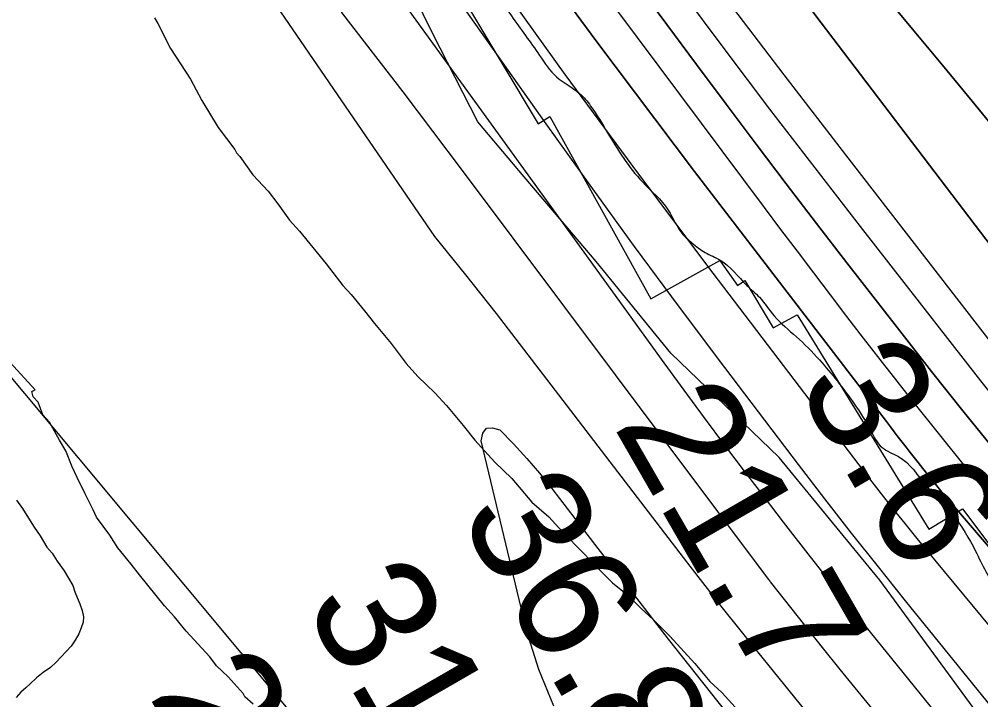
# Model space of a CAD drawing. Extents: x 3297753 to 3335611, y 652252 to 677623.
# Drawn here: x 3308869 to 3309406, y 670586 to 670966 of the extents above; entities that cross this region are included whole.
import ezdxf

# ---------------------------------------------------------------- set-up
doc = ezdxf.new("R2010")
doc.units = 0
for name, color, linetype in [('V-RIVR-EDGE', 7, 'Continuous'), ('V-RIVR-RANG', 7, 'Continuous'), ('V-RRAP-FSHR', 7, 'Continuous'), ('V-RRAP-RVMT', 7, 'Continuous'), ('V-SITE-VEGE', 7, 'Continuous'), ('V-TOPO-DPTH', 7, 'Continuous'), ('V-TOPO-MAJR', 7, 'Continuous'), ('V-TOPO-MINR', 7, 'Continuous'), ('V-TOPO-SHOR', 7, 'Continuous'), ('V-TOPO-WATR', 7, 'Continuous')]:
    doc.layers.add(name, color=color, linetype=linetype)

msp = doc.modelspace()

# ---------------------------------------------------------------- linework, layer by layer
at = {"layer": 'V-RIVR-EDGE'}
msp.add_spline([(3307850.62, 675821), (3307850.75, 675819.26), (3307852.36, 675798.53), (3307852.34, 675791.07), (3307856.9, 675791.47), (3307860.2, 675784), (3307858.08, 675766.6), (3307858.03, 675745.87), (3307859.68, 675743.8), (3307863.41, 675742.96), (3307863.4, 675739.64), (3307862.94, 675720.99), (3307866.19, 675694.04), (3307864.47, 675668.35), (3307864.85, 675653.43), (3307866.04, 675632.29), (3307865.98, 675608.25), (3307860.93, 675578), (3307855.03, 675536.15), (3307852.01, 675490.98), (3307848.61, 675457.42), (3307845.62, 675420.95), (3307843.09, 675401.89), (3307841.81, 675387.8), (3307842.17, 675364.59), (3307841.69, 675337.23), (3307844.13, 675320.65), (3307845.74, 675299.92), (3307848.96, 675263.02), (3307851.37, 675230.27), (3307851.72, 675204.99), (3307854.14, 675179.28), (3307856.98, 675153.99), (3307856.53, 675138.24), (3307855.69, 675135.76), (3307856.07, 675118.35), (3307855.63, 675111.72), (3307854.35, 675095.97), (3307852.65, 675077.74), (3307852.18, 675054.11), (3307855.44, 675031.72), (3307862.38, 674991.5), (3307864.8, 674962.48), (3307868.44, 674926), (3307870.05, 674906.1), (3307872.46, 674875.01), (3307874.08, 674859.25), (3307876.52, 674843.5), (3307878.94, 674816.13), (3307882.53, 674757.68), (3307886.15, 674712.5), (3307885.71, 674704.21), (3307884.45, 674697.99), (3307884.44, 674691.78), (3307887.31, 674680.16), (3307887.28, 674668.97), (3307887.26, 674658.2), (3307885.58, 674651.15), (3307881.01, 674644.12), (3307881, 674639.97), (3307886.35, 674626.28), (3307890.03, 674605.55), (3307895.77, 674578.59), (3307899.43, 674550.81), (3307909.27, 674510.58), (3307914.59, 674481.97), (3307918.25, 674453.78), (3307918.22, 674440.51), (3307919.86, 674433.88), (3307927.3, 674423.08), (3307927.28, 674417.7), (3307927.25, 674404.02), (3307928.48, 674400.28), (3307931.78, 674393.23), (3307935.06, 674376.64), (3307944.54, 674357.55), (3307954.85, 674337.22), (3307963.92, 674316.06), (3307975.42, 674271.68), (3307986.49, 674225.23), (3308000.06, 674178.77), (3308007.44, 674148.91), (3308015.22, 674108.27), (3308020.53, 674078.42), (3308024.25, 674072.19), (3308025.04, 674059.34), (3308025.41, 674039.44), (3308027.79, 673997.16), (3308030.63, 673971.46), (3308027.69, 673955.3), (3308027.24, 673943.28), (3308027.64, 673935.82), (3308029.69, 673925.45), (3308035.46, 673911.76), (3308035.42, 673899.32), (3308034.12, 673873.21), (3308036.13, 673851.24), (3308038.54, 673818.91), (3308040.98, 673799), (3308046.76, 673788.21), (3308050.46, 673778.26), (3308048.79, 673772.46), (3308048.76, 673761.27), (3308053.68, 673740.53), (3308060.66, 673711.09), (3308069.7, 673678.73), (3308069.66, 673665.06), (3308067.15, 673653.46), (3308067.55, 673650.14), (3308072.94, 673649.3), (3308077.91, 673648.87), (3308079.98, 673646.38), (3308086.52, 673608.64), (3308091.84, 673582.1), (3308104.58, 673536.48), (3308114.83, 673495), (3308121.38, 673461), (3308123.83, 673446.07), (3308127.95, 673436.12), (3308140.31, 673406.24), (3308148.95, 673377.21), (3308153.04, 673357.72), (3308158.34, 673321.23), (3308169, 673273.12), (3308189.1, 673188.1), (3308196.88, 673150.37), (3308207.96, 673103.92), (3308212.04, 673079.45), (3308214.06, 673059.97), (3308216.51, 673045.04), (3308218.98, 673035.91), (3308226, 673025.53), (3308228.46, 673015.99), (3308228.43, 673002.32), (3308230.49, 672996.92), (3308235.04, 672992.77), (3308235.02, 672984.48), (3308237.47, 672972.87), (3308241.99, 672953.37), (3308247.32, 672933.05), (3308253.9, 672910.65), (3308257.61, 672901.53), (3308263.8, 672890.32), (3308276.17, 672865), (3308277.39, 672856.3), (3308278.62, 672850.08), (3308283.16, 672844.26), (3308286.05, 672839.7), (3308286.04, 672832.24), (3308285.59, 672818.97), (3308288.47, 672812.33), (3308293.83, 672800.3), (3308303.72, 672777.89), (3308309.9, 672762.54), (3308316.07, 672743.05), (3308316.44, 672725.64), (3308318.1, 672723.15), (3308323.06, 672717.33), (3308327.59, 672706.13), (3308331.69, 672690.37), (3308330.84, 672679.6), (3308330.4, 672672.14), (3308332.46, 672667.16), (3308337.42, 672658.44), (3308343.59, 672642.67), (3308347.7, 672625.26), (3308355.91, 672595.39), (3308355.89, 672584.62), (3308357.53, 672579.64), (3308362.07, 672570.92), (3308366.61, 672563.45), (3308376.07, 672534), (3308399.56, 672478.4), (3308411.51, 672452.67), (3308418.52, 672435.25), (3308421.79, 672418.66), (3308423.01, 672409.95), (3308425.49, 672403.73), (3308428.79, 672397.5), (3308430.01, 672387.55), (3308434.95, 672375.52), (3308444.41, 672344.83), (3308450.58, 672326.99), (3308456.78, 672320.76), (3308459.66, 672312.87), (3308465.4, 672287.99), (3308467.43, 672268.09), (3308473.18, 672249.01), (3308476.05, 672236.57), (3308485.95, 672214.16), (3308490.05, 672198.81), (3308495.86, 672201.7), (3308496.67, 672193), (3308499.08, 672161.9), (3308505.23, 672134.53), (3308513.87, 672107.57), (3308522.52, 672084.75), (3308527.9, 672082.25), (3308536.2, 672087.2), (3308540.76, 672086.78), (3308539.51, 672083.88), (3308535.76, 672077.67), (3308534.91, 672067.73), (3308534.47, 672059.44), (3308531.96, 672050.74), (3308533.2, 672047.42), (3308536.91, 672037.88), (3308550.93, 672008.42), (3308564.93, 671974.39), (3308569.87, 671959.46), (3308576.49, 671954.88), (3308585.14, 671932.48), (3308595.86, 671910.49), (3308604.94, 671895.13), (3308605.76, 671888.49), (3308607.82, 671885.17), (3308610.71, 671881.02), (3308616.47, 671862.77), (3308627.6, 671838.7), (3308640.39, 671816.29), (3308660.99, 671765.26), (3308672.95, 671740.77), (3308685.32, 671715.46), (3308698.53, 671692.21), (3308700.17, 671685.58), (3308711.29, 671658.19), (3308728.21, 671627.9), (3308743.07, 671602.99), (3308758.34, 671575.6), (3308771.97, 671554.84), (3308775.27, 671548.61), (3308783.11, 671536.16), (3308790.54, 671522.88), (3308793.43, 671519.55), (3308797.16, 671517.06), (3308801.29, 671511.24), (3308803.76, 671502.95), (3308810.8, 671502.1), (3308815.77, 671499.19), (3308833.53, 671474.28), (3308845.09, 671458.5), (3308857.08, 671443.55), (3308870.72, 671429.01), (3308882.71, 671418.61), (3308908.77, 671397), (3308930.27, 671375.39), (3308944.33, 671361.26), (3308952.58, 671346.74), (3308960.43, 671336.77), (3308966.22, 671331.78), (3308972.85, 671328.86), (3308985.64, 671307.28), (3309001.75, 671282.37), (3309010.84, 671271.57), (3309010.83, 671268.25), (3309008.34, 671266.19), (3309011.64, 671262.03), (3309018.66, 671250.83), (3309024.85, 671237.13), (3309035.15, 671212.24), (3309059.5, 671169.07), (3309066.5, 671150.82), (3309067.71, 671140.45), (3309071.85, 671135.88), (3309077.22, 671128.41), (3309078.45, 671123.02), (3309078.43, 671117.63), (3309082.15, 671111.4), (3309089.15, 671092.73), (3309098.63, 671073.23), (3309111.41, 671045.01), (3309116.36, 671032.15), (3309123.35, 671011), (3309128.7, 670995.65), (3309133.23, 670984.86), (3309143.97, 670967.42), (3309159.66, 670945.42), (3309169.17, 670933.37), (3309181.99, 670924.22), (3309188.19, 670917.16), (3309197.69, 670902.22), (3309217.1, 670874.81), (3309231.57, 670859.03), (3309239.82, 670845.33), (3309244.79, 670840.76), (3309252.23, 670835.35), (3309260.51, 670831.18), (3309275.4, 670817.06), (3309282.43, 670810.41), (3309290.69, 670800.02), (3309303.1, 670788.39), (3309315.92, 670775.51), (3309335.34, 670751), (3309344.42, 670736.47), (3309351.03, 670726.51), (3309360.13, 670721.51), (3309375.84, 670704.9), (3309390.72, 670688.69), (3309403.11, 670668.77), (3309415.49, 670646.77), (3309426.65, 670635.14), (3309442.78, 670618.52), (3309454.34, 670603.15), (3309462.18, 670588.63), (3309470.85, 670575.34), (3309476.63, 670563.31), (3309487.39, 670558.31), (3309488.62, 670554.57), (3309489.44, 670550.84), (3309494.82, 670544.2), (3309506.81, 670533.39), (3309523.77, 670518.84), (3309529.95, 670505.98), (3309538.6, 670484.82), (3309549.72, 670453.7), (3309551.35, 670440.85), (3309555.47, 670430.89), (3309568.67, 670408.89), (3309577.35, 670396.02), (3309581.47, 670386.48), (3309581.46, 670383.16), (3309578.55, 670379.85), (3309576.88, 670374.88), (3309582.24, 670364.09), (3309594.61, 670336.71), (3309604.49, 670308.91), (3309606.94, 670296.06), (3309614.38, 670284.85), (3309627.18, 670266.99), (3309635.46, 670261.59), (3309639.18, 670259.92), (3309638.74, 670249.97), (3309639.54, 670236.29), (3309641.18, 670228), (3309644.89, 670221.36), (3309656.46, 670208.06), (3309664.31, 670195.61), (3309663.46, 670188.15), (3309663.84, 670176.13), (3309667.96, 670166.17), (3309673.34, 670159.94), (3309684.07, 670142.92), (3309690.66, 670126.33), (3309700.14, 670102.68), (3309716.65, 670076.52)], degree=3, dxfattribs=at)
at = {"layer": 'V-RRAP-FSHR'}
msp.add_lwpolyline([(3309403.85, 670578.59), (3309349.68, 670652.53), (3309293.54, 670720.94), (3309232.98, 670779.2), (3309191.27, 670830.43), (3309151.05, 670877.63), (3309125.14, 670908.43), (3309099.86, 670957.89), (3309047.64, 671064.45), (3309009.56, 671150), (3308977.63, 671213.01), (3308944.15, 671273.53), (3308906.95, 671322.55), (3308835.2, 671388.92)], dxfattribs=at)
at = {"layer": 'V-RRAP-RVMT'}
for p, q in [((3309086.89, 671027.22), (3309158.91, 670907.26)), ((3309158.91, 670907.26), (3309165.48, 670911.26)), ((3309165.48, 670911.26), (3309221.86, 670809.59)), ((3309221.86, 670809.59), (3309260.37, 670830.94)), ((3309260.37, 670830.94), (3309270.19, 670816.95)), ((3309270.19, 670816.95), (3309274.21, 670819.76)), ((3309274.21, 670819.76), (3309290.14, 670793.32)), ((3309290.14, 670793.32), (3309303.54, 670800.65)), ((3309303.54, 670800.65), (3309377.15, 670680.97)), ((3309377.15, 670680.97), (3309395.91, 670692.34)), ((3309395.91, 670692.34), (3309432.22, 670643.74))]:
    msp.add_line(p, q, dxfattribs=at)
at = {"layer": 'V-SITE-VEGE'}
for points in [[(3308944.58, 670966.32), (3308946.41, 670963.31), (3308953.64, 670949.3), (3308964.66, 670932.19), (3308971.01, 670920.18), (3308980.16, 670905.11), (3308989.43, 670892.97), (3308990.33, 670890.97), (3308992.2, 670888.94), (3308999.6, 670878.83), (3309008.02, 670869.67), (3309013.59, 670862.58), (3309020.06, 670853.5), (3309025.67, 670847.39), (3309040.56, 670829.14), (3309049.84, 670817), (3309054.51, 670811.91), (3309061.96, 670802.78), (3309067.53, 670795.69), (3309076.85, 670784.53), (3309085.19, 670773.41), (3309091.73, 670766.28), (3309101.13, 670757.07), (3309107.68, 670749.95), (3309117, 670738.78), (3309123.51, 670730.68), (3309134.73, 670718.45), (3309144.13, 670709.24), (3309155.32, 670696.05), (3309164.76, 670687.82), (3309172.25, 670679.67), (3309184.45, 670667.41), (3309191, 670660.28), (3309200.4, 670651.07), (3309207.96, 670644.88), (3309216.43, 670636.69), (3309223.02, 670630.53), (3309232.42, 670621.33), (3309246.45, 670606.05), (3309254.83, 670595.91), (3309261.42, 670589.76), (3309282.01, 670567.35)], [(3308999.8, 670583.22), (3308995.08, 670587.34), (3308994.19, 670589.33), (3308985.77, 670598.5), (3308979.17, 670604.65), (3308975.47, 670609.7), (3308962.37, 670623.96), (3308955.86, 670632.06), (3308950.25, 670638.18), (3308936.3, 670655.41), (3308931.66, 670661.48), (3308924.22, 670670.6), (3308919.62, 670677.65), (3308912.22, 670687.75), (3308910.43, 670691.74), (3308905.92, 670700.74), (3308901.41, 670709.74), (3308898.72, 670715.73), (3308895.19, 670724.69), (3308891.53, 670730.72), (3308886.08, 670740.73), (3308882.33, 670744.81), (3308879.7, 670751.77), (3308876.89, 670754.83), (3308876.04, 670757.8), (3308878.03, 670758.69), (3308864, 670773.97)]]:
    msp.add_lwpolyline(points, dxfattribs=at)
at = {"layer": 'V-TOPO-DPTH'}
for points in [[(3309799.18, 670274.45), (3309449.72, 670682.27), (3309431.61, 670703.69), (3309413.69, 670725.26), (3309396.06, 670747.06), (3309378.61, 670769.02), (3309348.33, 670807.63), (3309331.24, 670829.57), (3309314.25, 670851.57), (3309297.39, 670873.68), (3309280.63, 670895.86), (3309263.96, 670918.11), (3309247.33, 670940.39), (3309230.76, 670962.71), (3309214.22, 670985.06), (3309159.52, 671059.17), (3309116.32, 671119.05), (3309074, 671179.53), (3309033, 671240.91), (3308992.88, 671302.89), (3308891.59, 671463.15), (3308873.37, 671492.93), (3308855.74, 671523.04)], [(3309799.18, 670274.45), (3309449.72, 670682.27), (3309431.61, 670703.69), (3309413.69, 670725.26), (3309396.06, 670747.06), (3309378.61, 670769.02), (3309348.33, 670807.63), (3309331.24, 670829.57), (3309314.25, 670851.57), (3309297.39, 670873.68), (3309280.63, 670895.86), (3309263.96, 670918.11), (3309247.33, 670940.39), (3309230.76, 670962.71), (3309214.22, 670985.06), (3309159.52, 671059.17), (3309116.32, 671119.05), (3309074, 671179.53), (3309033, 671240.91), (3308992.88, 671302.89), (3308891.59, 671463.15), (3308873.37, 671492.93), (3308855.74, 671523.04)], [(3309735.62, 670525.21), (3309539.68, 670751.95), (3309526.44, 670767.4), (3309513.3, 670782.92), (3309500.28, 670798.56), (3309487.36, 670814.28), (3309417.74, 670899.68), (3309401.23, 670919.86), (3309384.66, 670940), (3309368, 670960.06), (3309351.3, 670980.09), (3309334.66, 671000.16), (3309318.17, 671020.36), (3309301.9, 671040.74), (3309285.77, 671061.23), (3309239.86, 671120.24), (3309201.37, 671170.68), (3309163.52, 671221.58), (3309126.62, 671273.17), (3309090.35, 671325.23), (3308956.45, 671521.35)], [(3308956.45, 671521.35), (3309090.35, 671325.23), (3309126.62, 671273.17), (3309163.52, 671221.58), (3309201.37, 671170.68), (3309239.86, 671120.24), (3309285.77, 671061.23), (3309301.9, 671040.74), (3309318.17, 671020.36), (3309334.66, 671000.16), (3309351.3, 670980.09), (3309368, 670960.06), (3309384.66, 670940), (3309401.23, 670919.86), (3309417.74, 670899.68), (3309487.36, 670814.28), (3309500.28, 670798.56), (3309513.3, 670782.92), (3309526.44, 670767.4), (3309539.68, 670751.95), (3309735.62, 670525.21)], [(3308808.37, 671443.82), (3308881.25, 671323.28), (3308917.96, 671263.99), (3308955.5, 671205.26), (3308994.3, 671147.34), (3309033.93, 671089.97), (3309065.76, 671044.92), (3309090.11, 671010.49), (3309114.47, 670976.06), (3309138.85, 670941.65), (3309163.23, 670907.24), (3309187.8, 670872.96), (3309212.58, 670838.84), (3309237.69, 670804.97), (3309263.02, 670771.26), (3309304.1, 670717.14), (3309318.82, 670697.94), (3309333.67, 670678.83), (3309348.7, 670659.87), (3309363.86, 670641.01), (3310385.38, 669382.17)], [(3308986.84, 671366.15), (3309013.69, 671324.1), (3309041.59, 671282.75), (3309070.19, 671241.84), (3309099.37, 671201.33), (3309128.61, 671160.86), (3309157.97, 671120.48), (3309187.4, 671080.15), (3309194.93, 671069.85), (3309228.37, 671024.56), (3309262.06, 670979.45), (3309296.13, 670934.63), (3309330.45, 670890), (3309432.23, 670758.77), (3309438.41, 670750.92), (3309444.65, 670743.12), (3309451, 670735.41), (3309457.41, 670727.76), (3309571.37, 670593.66), (3309635.01, 670519.15)], [(3308986.84, 671366.15), (3309013.69, 671324.1), (3309041.59, 671282.75), (3309070.19, 671241.84), (3309099.37, 671201.33), (3309128.61, 671160.86), (3309157.97, 671120.48), (3309187.4, 671080.15), (3309194.93, 671069.85), (3309228.37, 671024.56), (3309262.06, 670979.45), (3309296.13, 670934.63), (3309330.45, 670890), (3309432.23, 670758.77), (3309438.41, 670750.92), (3309444.65, 670743.12), (3309451, 670735.41), (3309457.41, 670727.76), (3309571.37, 670593.66), (3309635.01, 670519.15)], [(3310080.27, 670073.41), (3309492.08, 670741.63), (3309483.68, 670751.24), (3309475.33, 670760.9), (3309467.05, 670770.62), (3309458.82, 670780.38), (3309451.81, 670788.76), (3309447.14, 670794.38), (3309442.5, 670800.01), (3309437.89, 670805.66), (3309433.31, 670811.34), (3309428.76, 670817.05), (3309424.25, 670822.78), (3309419.77, 670828.55), (3309415.33, 670834.34), (3309316.97, 670963.52), (3309263.72, 671034.18), (3309210.94, 671105.18), (3309158.85, 671176.69), (3309107.24, 671248.55), (3309022.91, 671367.17)], [(3309022.91, 671367.17), (3309107.24, 671248.55), (3309158.85, 671176.69), (3309210.94, 671105.18), (3309263.72, 671034.18), (3309316.97, 670963.52), (3309415.33, 670834.34), (3309419.77, 670828.55), (3309424.25, 670822.78), (3309428.76, 670817.05), (3309433.31, 670811.34), (3309437.89, 670805.66), (3309442.5, 670800.01), (3309447.14, 670794.38), (3309451.81, 670788.76), (3309458.82, 670780.38), (3309467.05, 670770.62), (3309475.33, 670760.9), (3309483.68, 670751.24), (3309492.08, 670741.63), (3310080.27, 670073.41)], [(3308917.59, 671345.77), (3308929.43, 671328.31), (3309031.7, 671177.6), (3309083.8, 671102.25), (3309136.76, 671027.54), (3309191.04, 670953.76), (3309246.18, 670880.61), (3309353.37, 670741), (3309355.57, 670738.13), (3309357.78, 670735.26), (3309359.99, 670732.39), (3309362.19, 670729.52), (3309364.41, 670726.66), (3309366.63, 670723.8), (3309368.86, 670720.95), (3309371.09, 670718.11), (3309373.62, 670714.89), (3309377.16, 670710.46), (3309380.73, 670706.06), (3309384.35, 670701.71), (3309388.01, 670697.38), (3310424.81, 669487.8)], [(3310424.81, 669487.8), (3309388.01, 670697.38), (3309384.35, 670701.71), (3309380.73, 670706.06), (3309377.16, 670710.46), (3309373.62, 670714.89), (3309371.09, 670718.11), (3309368.86, 670720.95), (3309366.63, 670723.8), (3309364.41, 670726.66), (3309362.19, 670729.52), (3309359.99, 670732.39), (3309357.78, 670735.26), (3309355.57, 670738.13), (3309353.37, 670741), (3309246.18, 670880.61), (3309191.04, 670953.76), (3309136.76, 671027.54), (3309083.8, 671102.25), (3309031.7, 671177.6), (3308929.43, 671328.31), (3308917.59, 671345.77)]]:
    msp.add_lwpolyline(points, dxfattribs=at)
at = {"layer": 'V-TOPO-MAJR'}
for points in [[(3308717.96, 671402.8), (3309100.94, 670844.39), (3309118.37, 670823.02), (3309135.43, 670801.35), (3309242.36, 670661.91), (3309251.98, 670649.47), (3309261.67, 670637.08), (3309271.46, 670624.77), (3309281.32, 670612.51), (3309757.07, 670025.86)], [(3309052.97, 670540.21), (3308449.63, 671263.03)]]:
    msp.add_lwpolyline(points, dxfattribs=at)
at = {"layer": 'V-TOPO-MINR'}
for points in [[(3308859.16, 671553.64), (3308871.38, 671530.76), (3308884.22, 671508.22), (3308897.48, 671485.92), (3308976.53, 671357.03), (3309009.82, 671304.18), (3309043.93, 671251.87), (3309079.27, 671200.38), (3309115.43, 671149.44), (3309140.19, 671115.43), (3309164.63, 671081.94), (3309189.13, 671048.5), (3309213.71, 671015.13), (3309238.36, 670981.79), (3309263.17, 670948.58), (3309288.14, 670915.5), (3309313.37, 670882.61), (3309338.76, 670849.85), (3309405.95, 670763.81), (3309417.65, 670749.03), (3309429.47, 670734.37), (3309441.49, 670719.86), (3309453.64, 670705.45), (3309656.3, 670468.38)], [(3308855.74, 671523.04), (3308873.37, 671492.93), (3308891.59, 671463.15), (3308992.88, 671302.89), (3309033, 671240.91), (3309074, 671179.53), (3309116.32, 671119.05), (3309159.52, 671059.17), (3309214.22, 670985.06), (3309230.76, 670962.71), (3309247.33, 670940.39), (3309263.96, 670918.11), (3309280.63, 670895.86), (3309297.39, 670873.68), (3309314.25, 670851.57), (3309331.24, 670829.57), (3309348.33, 670807.63), (3309378.61, 670769.02), (3309396.06, 670747.06), (3309413.69, 670725.26), (3309431.61, 670703.69), (3309449.72, 670682.27), (3309799.18, 670274.45)], [(3308956.45, 671521.35), (3309090.35, 671325.23), (3309126.62, 671273.17), (3309163.52, 671221.58), (3309201.37, 671170.68), (3309239.86, 671120.24), (3309285.77, 671061.23), (3309301.9, 671040.74), (3309318.17, 671020.36), (3309334.66, 671000.16), (3309351.3, 670980.09), (3309368, 670960.06), (3309384.66, 670940), (3309401.23, 670919.86), (3309417.74, 670899.68), (3309487.36, 670814.28), (3309500.28, 670798.56), (3309513.3, 670782.92), (3309526.44, 670767.4), (3309539.68, 670751.95), (3309735.62, 670525.21)], [(3308851.7, 671486.88), (3309009.44, 671246.29), (3309056.23, 671176.37), (3309103.87, 671107.05), (3309152.79, 671038.63), (3309202.58, 670970.82), (3309285.17, 670860.47), (3309294.31, 670848.29), (3309303.48, 670836.12), (3309312.66, 670823.97), (3309321.87, 670811.84), (3309331.12, 670799.74), (3309340.41, 670787.67), (3309349.76, 670775.64), (3309359.14, 670763.64), (3309368.66, 670751.53), (3309382.95, 670733.6), (3309397.39, 670715.79), (3309412.05, 670698.16), (3309426.86, 670680.66), (3310105.48, 669889.22)], [(3308808.37, 671443.82), (3308881.25, 671323.28), (3308917.96, 671263.99), (3308955.5, 671205.26), (3308994.3, 671147.34), (3309033.93, 671089.97), (3309065.76, 671044.92), (3309090.11, 671010.49), (3309114.47, 670976.06), (3309138.85, 670941.65), (3309163.23, 670907.24), (3309187.8, 670872.96), (3309212.58, 670838.84), (3309237.69, 670804.97), (3309263.02, 670771.26), (3309304.1, 670717.14), (3309318.82, 670697.94), (3309333.67, 670678.83), (3309348.7, 670659.87), (3309363.86, 670641.01), (3310385.38, 669382.17)], [(3308728.25, 671435.31), (3309049.7, 670968.67), (3309083.27, 670925.01), (3309116.53, 670881.1), (3309287.36, 670653), (3309287.64, 670652.63), (3309288.21, 670651.89), (3309288.49, 670651.53), (3309307.58, 670627.39), (3309317.46, 670615), (3309327.4, 670602.65), (3309337.43, 670590.38), (3309347.52, 670578.16)], [(3308757.29, 671429.93), (3308898.94, 671231.74), (3308950.01, 671160.41), (3309001.18, 671089.15), (3309052.48, 671017.98), (3309103.86, 670946.87), (3309184.42, 670835.62), (3309195.59, 670820.19), (3309206.77, 670804.75), (3309217.93, 670789.32), (3309229.1, 670773.88), (3309240.32, 670758.48), (3309251.61, 670743.14), (3309263.01, 670727.87), (3309274.47, 670712.65), (3309280.92, 670704.15), (3309295.76, 670684.79), (3309310.72, 670665.53), (3309325.85, 670646.41), (3309341.11, 670627.39), (3309632, 670268.26)], [(3308858.12, 671401.45), (3308882.55, 671360.3), (3308907.62, 671319.56), (3308933.68, 671279.43), (3308960.39, 671239.72), (3308987.61, 671200.34), (3309014.85, 671160.97), (3309042.13, 671121.62), (3309069.44, 671082.3), (3309093.7, 671047.4), (3309133.53, 670990.9), (3309173.84, 670934.77), (3309214.9, 670879.17), (3309256.44, 670823.92), (3309343.97, 670709.1), (3309350.47, 670700.69), (3309357.02, 670692.34), (3309363.68, 670684.06), (3309370.41, 670675.84), (3309536.56, 670475.2)], [(3308986.84, 671366.15), (3309013.69, 671324.1), (3309041.59, 671282.75), (3309070.19, 671241.84), (3309099.37, 671201.33), (3309128.61, 671160.86), (3309157.97, 671120.48), (3309187.4, 671080.15), (3309194.93, 671069.85), (3309228.37, 671024.56), (3309262.06, 670979.45), (3309296.13, 670934.63), (3309330.45, 670890), (3309432.23, 670758.77), (3309438.41, 670750.92), (3309444.65, 670743.12), (3309451, 670735.41), (3309457.41, 670727.76), (3309571.37, 670593.66), (3309635.01, 670519.15)], [(3309022.91, 671367.17), (3309107.24, 671248.55), (3309158.85, 671176.69), (3309210.94, 671105.18), (3309263.72, 671034.18), (3309316.97, 670963.52), (3309415.33, 670834.34), (3309419.77, 670828.55), (3309424.25, 670822.78), (3309428.76, 670817.05), (3309433.31, 670811.34), (3309437.89, 670805.66), (3309442.5, 670800.01), (3309447.14, 670794.38), (3309451.81, 670788.76), (3309458.82, 670780.38), (3309467.05, 670770.62), (3309475.33, 670760.9), (3309483.68, 670751.24), (3309492.08, 670741.63), (3310080.27, 670073.41)], [(3309167.63, 670582.14), (3309159.26, 670602.55), (3309152.64, 670623.81), (3309126.97, 670730.35), (3309128.03, 670734.62), (3309129.99, 670737.31), (3309133.31, 670737.62), (3309137.52, 670736.34), (3309145.19, 670728.52), (3309152.63, 670720.49), (3309159.72, 670712.16), (3309166.58, 670703.62), (3309192.28, 670670.24), (3309211.88, 670644.91), (3309231.57, 670619.65), (3309251.39, 670594.49), (3309271.3, 670569.39)]]:
    msp.add_lwpolyline(points, dxfattribs=at)
at = {"layer": 'V-TOPO-SHOR'}
msp.add_lwpolyline([(3308867.56, 670697.14), (3308870.89, 670692.6), (3308874.18, 670687.17), (3308877.5, 670682.18), (3308880.81, 670677.19), (3308884.51, 670670.87), (3308887.46, 670667.66), (3308890.35, 670663.13), (3308894.09, 670657.69), (3308896.56, 670653.61), (3308899.03, 670649.54), (3308900.2, 670645.97), (3308901.39, 670642.83), (3308903, 670639.24), (3308904.17, 670635.66), (3308904.9, 670632.11), (3308904.77, 670629.03), (3308903.76, 670625.99), (3308902.29, 670622.53), (3308900.38, 670619.08), (3308898.04, 670615.66), (3308895.26, 670612.69), (3308892.5, 670609.72), (3308889.73, 670606.76), (3308886.52, 670603.81), (3308882.43, 670600.9), (3308878.78, 670597.96), (3308875.11, 670594.6), (3308872.82, 670592.49), (3308870.06, 670589.96), (3308867.3, 670587)], dxfattribs=at)
at = {"layer": 'V-TOPO-WATR'}
msp.add_lwpolyline([(3308917.59, 671345.77), (3308929.43, 671328.31), (3309031.7, 671177.6), (3309083.8, 671102.25), (3309136.76, 671027.54), (3309191.04, 670953.76), (3309246.18, 670880.61), (3309353.37, 670741), (3309355.57, 670738.13), (3309357.78, 670735.26), (3309359.99, 670732.39), (3309362.19, 670729.52), (3309364.41, 670726.66), (3309366.63, 670723.8), (3309368.86, 670720.95), (3309371.09, 670718.11), (3309373.62, 670714.89), (3309377.16, 670710.46), (3309380.73, 670706.06), (3309384.35, 670701.71), (3309388.01, 670697.38), (3310424.81, 669487.8)], dxfattribs=at)

# ---------------------------------------------------------------- texts
at = {"layer": 'V-RIVR-RANG'}
for s, rotation, p in [('3.6', 300.2348, (3309302.33, 670761.43)), ('21.7', 299.9483, (3309200.44, 670738.85)), ('36.8', 299.9483, (3309113.91, 670688.71)), ('31.5', 299.9483, (3309027.39, 670638.57)), ('25.2', 299.9483, (3308940.87, 670588.43))]:
    msp.add_text(s, height=67, rotation=rotation, dxfattribs=at).set_placement(p)

doc.saveas('drawing.dxf')
